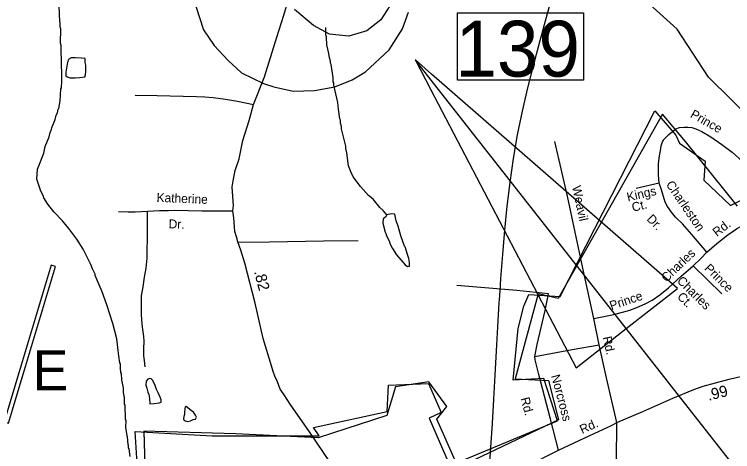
# Model space of a CAD drawing. Extents: x 1551653 to 1702041, y 811336 to 920032.
# Drawn here: x 1661738 to 1667009, y 855948 to 859157 of the extents above; entities that cross this region are included whole.
import ezdxf

# ---------------------------------------------------------------- set-up
doc = ezdxf.new("R2010")
doc.units = 0
for name, color, linetype in [('Old_Level_10', 7, 'Continuous'), ('Old_Level_11', 7, 'Continuous'), ('Old_Level_17', 7, 'Continuous'), ('Old_Level_20', 7, 'Continuous'), ('Old_Level_3', 7, 'Continuous'), ('Old_Level_31', 7, 'Continuous'), ('Old_Level_32', 7, 'Continuous'), ('Old_Level_35', 7, 'Continuous'), ('Old_Level_48', 7, 'Continuous'), ('Old_Level_49', 7, 'Continuous'), ('Old_Level_55', 7, 'Continuous'), ('Old_Level_59', 7, 'Continuous'), ('Old_Level_62', 7, 'Continuous')]:
    doc.layers.add(name, color=color, linetype=linetype)

msp = doc.modelspace()

# ---------------------------------------------------------------- linework, layer by layer
at = {"layer": 'Old_Level_3'}
for points in [[(1665688.205, 859304.696), (1665641.452, 859133.294), (1665594.561, 858961.951), (1665548.691, 858790.465), (1665505, 858618.638), (1665464.644, 858446.269), (1665428.783, 858273.158), (1665398.574, 858099.104), (1665374.263, 857924.066), (1665353.399, 857748.474), (1665335.385, 857572.427), (1665319.807, 857395.989), (1665306.251, 857219.227), (1665303.033, 857171.569)], [(1663068.48, 859225.519), (1663126.605, 859044.685), (1663204.105, 858928.435), (1663307.439, 858818.644), (1663404.314, 858728.226), (1663565.772, 858650.727), (1663643.272, 858624.893), (1663785.356, 858592.602)], [(1663785.356, 858592.602), (1663940.355, 858599.06), (1664088.898, 858624.893), (1664218.064, 858676.56), (1664314.939, 858734.685), (1664489.314, 858896.144), (1664586.189, 859051.143), (1664631.397, 859173.851)], [(1674375.509, 848648.346), (1674153.982, 848639.7), (1672715.408, 848583.549), (1666227.853, 856850.613), (1664796.374, 858674.74), (1664681.405, 858821.244), (1664680.647, 858822.21)], [(1665860.254, 856562.14), (1666227.853, 856850.613), (1666603.619, 857145.494), (1664799.364, 858719.044), (1664680.757, 858822.485), (1664681.405, 858821.244), (1664791.962, 858609.378), (1665860.254, 856562.14)], [(1665303.033, 857171.569), (1665300.043, 857127.264), (1665295.631, 857061.903), (1665294.301, 857042.205), (1665283.543, 856864.992), (1665273.564, 856687.651), (1665263.947, 856510.25), (1665254.28, 856332.854), (1665244.147, 856155.528), (1665233.133, 855978.339), (1665220.826, 855801.352)]]:
    msp.add_lwpolyline(points, dxfattribs=at)
at = {"layer": 'Old_Level_31'}
msp.add_lwpolyline([(1664990.984, 859167.633), (1665915.411, 859167.633), (1665915.411, 858674.869), (1664990.984, 858674.869), (1664990.984, 859167.633)], dxfattribs=at)
at = {"layer": 'Old_Level_32'}
for points in [[(1664057.028, 855864.846), (1663905.026, 856092.988), (1663761.023, 856297.115), (1663717.022, 856365.157), (1663689.022, 856405.182), (1663669.022, 856461.217), (1663649.021, 856501.242), (1663637.021, 856537.265), (1663625.021, 856577.289), (1663565.02, 856777.414), (1663505.019, 857037.576), (1663429.018, 857331.359), (1663401.018, 857427.419), (1663377.017, 857487.456), (1663369.017, 857523.479), (1663357.017, 857563.504), (1663349.016, 857663.566), (1663341.017, 857715.599), (1663347.14, 857754.447), (1663341.017, 857819.664), (1663337.017, 857891.708), (1663344.23, 857935.449), (1663358.158, 858010.206), (1663388.855, 858096.818), (1663414.115, 858231.178), (1663460.939, 858378.904), (1663493.708, 858494.701), (1663574.837, 858698.88), (1663663.415, 858989.705), (1663716.01, 859150.351), (1663736.471, 859218.094)], [(1664538.85, 855356.131), (1664593.603, 855390.996), (1664857.425, 855529.625), (1665104.006, 855650.281), (1665498.707, 855841.97), (1665731.4, 855958.705), (1665961.724, 856067.288), (1666120.09, 856140.309), (1666160.156, 856162.11), (1666350.5, 856243.088), (1666570.975, 856339.662), (1666725.138, 856402.766), (1666793.294, 856428.396), (1666883.461, 856453.977), (1666983.432, 856479.36), (1667552.65, 856614.458)]]:
    msp.add_lwpolyline(points, dxfattribs=at)
at = {"layer": 'Old_Level_35'}
for p, q in [((1666470.168, 857917.953), (1666302.088, 857878.944)), ((1666720.407, 857312.548), (1666930.112, 857105.35)), ((1666029.67, 856732.664), (1665990.753, 856924.957))]:
    msp.add_line(p, q, dxfattribs=at)
for points in [[(1662624.648, 858563.585), (1662786.514, 858562.696), (1662976.31, 858557.64), (1663074.309, 858555.048), (1663136.464, 858551.187), (1663196.198, 858546.371), (1663286.411, 858534.73), (1663375.945, 858519.304), (1663493.708, 858494.701)], [(1666470.168, 857917.953), (1666464.624, 857979.899), (1666464.758, 858025.919), (1666466.1, 858062.513), (1666473.269, 858119.797), (1666479.387, 858155.092), (1666485.736, 858191.781), (1666493.944, 858221.631), (1666501.996, 858233.674), (1666502.035, 858235.676), (1666542.265, 858275.479), (1666592.337, 858317.083), (1666618.35, 858326.962), (1666652.441, 858330.672), (1666680.453, 858330.502), (1666710.394, 858326.693), (1666738.239, 858318.323), (1666782.248, 858298.018), (1666849.905, 858259.623), (1666929.6, 858203.176), (1667005.056, 858144.813), (1667082.749, 858078.399)], [(1665990.753, 856924.957), (1665911.029, 857295.172), (1665798.099, 857823.747), (1665704.582, 858224.262)], [(1666820.879, 857411.96), (1666709.833, 857540.684), (1666640.388, 857618.935), (1666590.585, 857669.374), (1666560.9, 857705.395), (1666531.142, 857747.622), (1666515.385, 857779.761), (1666501.589, 857819.663), (1666483.961, 857877.852), (1666470.168, 857917.953)], [(1662715.841, 857712.695), (1662802.383, 857717.138), (1662870.253, 857718.762), (1662913.295, 857721.045), (1663113.531, 857715.477), (1663341.017, 857715.599)], [(1662501.862, 857710.621), (1662574.007, 857707.127), (1662624.066, 857707.127), (1662715.841, 857712.695)], [(1662699.004, 856569.81), (1662693.375, 856617.749), (1662689.467, 856651.847), (1662687.879, 856701.706), (1662690.015, 856757.693), (1662688.345, 856793.746), (1662678.722, 856861.778), (1662673.014, 856915.721), (1662671.186, 856953.779), (1662669.989, 857022.84), (1662670.579, 857091.265), (1662684.35, 857156.711), (1662693.218, 857228.768), (1662704.716, 857295.168), (1662713.784, 857368.698), (1662712.17, 857446.772), (1662716.005, 857490.653), (1662715.634, 857570.906), (1662715.583, 857609.049), (1662715.841, 857712.695)], [(1666820.879, 857411.96), (1666893.209, 857475.526), (1666975.121, 857538.095), (1667037.864, 857582.846), (1667104.058, 857620.323), (1667160.009, 857645.998), (1667228.208, 857673.63), (1667282.312, 857687.337), (1667322.375, 857699.132)], [(1663377.748, 857484.165), (1663609.734, 857488.207), (1664007.499, 857495.933), (1664261.288, 857498.581)], [(1666720.407, 857312.548), (1666774.728, 857366.271), (1666820.879, 857411.96)], [(1665990.753, 856924.957), (1666136.819, 856954.005), (1666255.126, 856985.619), (1666306.943, 857004.979), (1666368.341, 857032.745), (1666419.128, 857060.33), (1666475.362, 857100.009), (1666539.607, 857149.733), (1666631.989, 857235.1), (1666720.407, 857312.548)], [(1665557.45, 856645.407), (1665575.882, 856735.278), (1665633.239, 856984.226), (1665633.382, 856984.845), (1665658.844, 857105.593), (1665425.229, 857130.55), (1664984.928, 857166.511)], [(1665557.45, 856645.407), (1665831.459, 856697.87), (1666029.67, 856732.664)], [(1666160.156, 856162.11), (1666084.181, 856490.427), (1666029.67, 856732.664)], [(1665731.4, 855958.705), (1665670.803, 856196.864), (1665586.584, 856513.343), (1665559.363, 856621.355), (1665557.45, 856645.407)], [(1666146.773, 855562.459), (1666156.589, 855878.23), (1666160.156, 856162.11)]]:
    msp.add_lwpolyline(points, dxfattribs=at)
at = {"layer": 'Old_Level_48'}
for points in [[(1667046.119, 857748.871), (1666662.274, 858224.167), (1666495.714, 858425.796), (1665728.625, 857070.69), (1665582.392, 857106.16), (1665413.755, 856482.734), (1665659.095, 856469.053), (1665732.132, 856180.502), (1665069.448, 855865.106)], [(1664991.557, 855839.105), (1664838.98, 856185.166), (1664910.835, 856279.241), (1664780.415, 856459.324), (1664535.232, 856422.468), (1664470.948, 856212.906), (1663968.496, 856048.404), (1663360.308, 856079.524), (1662689.287, 856099.109), (1662729.845, 854648.128)]]:
    msp.add_lwpolyline(points, dxfattribs=at)
at = {"layer": 'Old_Level_49'}
for points in [[(1665049.984, 855892.728), (1665724.708, 856174.726), (1665623.023, 856485.628), (1665399.136, 856472.187), (1665436.439, 856851.741), (1665477.887, 857015.592), (1665512.479, 857100.331), (1665743.227, 857086.062), (1666439.519, 858448.497), (1666591.873, 858270.614), (1666619.76, 858212.021), (1666807.793, 858080.48), (1666797.233, 857940.993), (1666992.75, 857755.523), (1667228.252, 857872.506)], [(1662638.469, 855860.791), (1662623.705, 856096.755), (1663190.982, 856063.228), (1663973.871, 856064.51), (1663932.758, 856125.872), (1664474.608, 856241.521), (1664484.758, 856436.27), (1664776.547, 856448.265), (1664871.281, 856234.499), (1664781.468, 856192.771), (1664954.02, 855799.737)]]:
    msp.add_lwpolyline(points, dxfattribs=at)
at = {"layer": 'Old_Level_55'}
msp.add_lwpolyline([(1661664.469, 856166.402), (1661694.315, 856157.99), (1662040.84, 857307.768), (1662008.793, 857316.022), (1661664.469, 856166.402)], dxfattribs=at)
at = {"layer": 'Old_Level_59'}
for points in [[(1667498.408, 858040.29), (1666831.374, 858697.225), (1666602.433, 859049.812), (1666247.386, 859372.154)], [(1664537.354, 859292.03), (1664427.343, 859117.069), (1664325.33, 859036.996), (1664192.354, 858997.063), (1664050.355, 859013.057), (1663934.398, 859074.47), (1663794.348, 859192.221)]]:
    msp.add_lwpolyline(points, dxfattribs=at)
at = {"layer": 'Old_Level_62'}
for points in [[(1662587.821, 855912.208), (1662580.234, 855968.239), (1662576.236, 855976.286), (1662576.338, 855992.23), (1662572.442, 856000.278), (1662568.854, 856056.257), (1662564.855, 856064.305), (1662557.371, 856128.282), (1662557.678, 856176.264), (1662553.783, 856184.312), (1662550.502, 856288.222), (1662546.503, 856296.27), (1662546.913, 856344.252), (1662542.915, 856352.249), (1662539.121, 856384.238), (1662539.429, 856416.226), (1662527.843, 856472.307), (1662524.152, 856520.29), (1662520.154, 856528.287), (1662516.463, 856560.326), (1662516.668, 856592.315), (1662512.67, 856600.312), (1662505.083, 856648.345), (1662490.011, 856776.349), (1662460.791, 856888.512), (1662417.833, 857024.769), (1662382.564, 857120.99), (1662331.404, 857241.304), (1662331.506, 857249.301), (1662311.821, 857289.44), (1662300.031, 857321.48), (1662242.821, 857433.899), (1662197.402, 857506.18), (1662138.039, 857586.612), (1662090.467, 857642.95), (1662027.004, 857707.439), (1661983.43, 857763.725), (1661953.8, 857811.913), (1661949.904, 857827.958), (1661932.167, 857860.1), (1661902.845, 857948.272), (1661907.356, 858020.143), (1661954.108, 858139.688), (1661964.463, 858187.568), (1661992.965, 858259.285), (1662001.167, 858291.222), (1662009.267, 858307.113), (1662015.418, 858331.054), (1662037.769, 858386.828), (1662045.971, 858418.764), (1662054.071, 858434.656), (1662060.325, 858460.595), (1662064.323, 858466.541), (1662074.678, 858522.418), (1662079.292, 858610.335), (1662083.393, 858618.28), (1662085.751, 858666.262), (1662084.931, 858842.146), (1662081.137, 858866.137), (1662081.548, 858930.062), (1662077.652, 858946.107), (1662078.472, 859050.017), (1662074.576, 859066.063), (1662074.781, 859097.999), (1662070.782, 859106.048), (1662067.604, 859218.006)], [(1664472.045, 857684.78), (1664444.67, 857717.896), (1664420.782, 857740.042), (1664371.262, 857800.43), (1664337.531, 857828.676), (1664278.065, 857893.113), (1664224.649, 857965.497), (1664208.86, 857997.587), (1664191.226, 858045.672), (1664177.898, 858141.739), (1664170.106, 858173.779), (1664170.208, 858189.773), (1664139.143, 858317.93), (1664139.245, 858333.924), (1664131.453, 858357.966), (1664131.658, 858381.907), (1664127.66, 858389.954), (1664116.177, 858461.979), (1664112.588, 858510.012), (1664081.523, 858638.17), (1664081.626, 858654.113), (1664077.627, 858662.161), (1664077.935, 858694.149), (1664062.556, 858790.165), (1664058.66, 858798.213), (1664058.762, 858814.207), (1664050.97, 858838.25), (1664047.177, 858870.238), (1664031.593, 858934.317), (1664028.004, 858990.296), (1664024.108, 859006.341), (1664024.519, 859061.449)], [(1662185.509, 858837.43), (1662155.981, 858838.711), (1662137.629, 858829.176), (1662130.76, 858812.824), (1662126.249, 858792.421), (1662121.02, 858761.766), (1662115.791, 858732.494), (1662114.766, 858706.042), (1662125.531, 858697.687), (1662147.267, 858692.304), (1662183.561, 858692.509), (1662219.548, 858693.586), (1662254.304, 858698.66), (1662260.455, 858714.194), (1662262.814, 858737.467), (1662263.839, 858785.5), (1662258.508, 858805.134), (1662257.072, 858832.304), (1662230.825, 858835.072), (1662185.509, 858837.43)], [(1664472.045, 857684.78), (1664464.253, 857671.76), (1664444.158, 857655.92), (1664442.005, 857623.982), (1664459.537, 857559.904), (1664467.431, 857543.859), (1664467.329, 857535.862), (1664489.064, 857495.671), (1664496.856, 857471.629), (1664512.645, 857439.538), (1664542.275, 857391.351), (1664605.636, 857318.865), (1664622.245, 857305.998), (1664637.624, 857309.689), (1664639.06, 857335.167), (1664633.933, 857366.642), (1664622.143, 857394.683), (1664606.559, 857450.765), (1664600.612, 857456.814), (1664575.186, 857530.991), (1664555.706, 857603.067), (1664540.02, 857641.156), (1664529.767, 857691.445), (1664526.384, 857691.24), (1664502.392, 857693.444), (1664472.045, 857684.78)], [(1662731.358, 856483.585), (1662718.132, 856480.971), (1662705.829, 856465.233), (1662703.573, 856436.68), (1662711.468, 856412.945), (1662718.029, 856384.545), (1662726.026, 856366.603), (1662729.512, 856339.075), (1662731.255, 856299.243), (1662765.089, 856302.114), (1662800.05, 856305.754), (1662815.224, 856312.162), (1662814.814, 856328.361), (1662807.432, 856346.61), (1662794.821, 856374.805), (1662781.185, 856403), (1662770.83, 856433.348), (1662753.708, 856469.283), (1662741.2, 856481.227), (1662731.358, 856483.585)], [(1663000.078, 856278.277), (1662990.851, 856274.894), (1662988.698, 856261.206), (1662987.365, 856236.447), (1662985.725, 856220.248), (1662982.649, 856206.15), (1662979.163, 856188.977), (1662984.905, 856175.802), (1663009.306, 856169.343), (1663031.041, 856174.572), (1663050.419, 856182.723), (1663067.643, 856187.234), (1663075.23, 856200.05), (1663066.413, 856215.941), (1663053.289, 856237.01), (1663028.478, 856253.927), (1663008.28, 856272.433), (1663000.078, 856278.277)]]:
    msp.add_lwpolyline(points, dxfattribs=at)

# ---------------------------------------------------------------- texts
at = {"layer": 'Old_Level_10'}
for s, rotation, p in [('Prince', 330.425058, (1666693.04, 858405.655)), ('Charleston', 304.331578, (1666516.892, 857909.118)), ('Weavil', 282.059875, (1665830.61, 857892.221)), ('Kings', 13.066228, (1666240.847, 857783.491)), ('Katherine', 357.647908, (1662780.865, 857781.556)), ('Ct.', 13.066228, (1666277.688, 857708.29)), ('Dr.', 313.760736, (1666374.3, 857651.548)), ('Dr.', 357.647908, (1662869.157, 857587.547)), ('Rd.', 37.374339, (1666893.68, 857522.683)), ('Charles', 43.751183, (1666523.463, 857187.617)), ('Prince', 315.344589, (1666797.679, 857287.353)), ('Charles', 315.344589, (1666596.105, 857196.373)), ('Prince', 18.679969, (1666119.656, 856985.602)), ('Ct.', 315.344589, (1666597.519, 857079.314)), ('Rd.', 282.682119, (1666054.903, 856787.001)), ('Norcross', 284.901764, (1665676.404, 856504.441)), ('Rd.', 284.901764, (1665452.488, 856338.29))]:
    msp.add_text(s, height=65.6167, rotation=rotation, dxfattribs=at).set_placement(p)
at = {"layer": 'Old_Level_11'}
msp.add_text('Rd.', height=65.6167, rotation=24.326331, dxfattribs=at).set_placement((1665904.947, 856076.862))
at = {"layer": 'Old_Level_17'}
for s, rotation, p in [('.82', 284.504361, (1663496.527, 857269.212)), ('.99', 14.247089, (1666833.295, 856320.63))]:
    msp.add_text(s, height=82.0208, rotation=rotation, dxfattribs=at).set_placement(p)
at = {"layer": 'Old_Level_20'}
msp.add_text('E', height=295.275, dxfattribs=at).set_placement((1661871.396, 856396.933))
at = {"layer": 'Old_Level_31'}
msp.add_text('139', height=410.1042, dxfattribs=at).set_placement((1664974.375, 858700.638))

doc.saveas('drawing.dxf')
